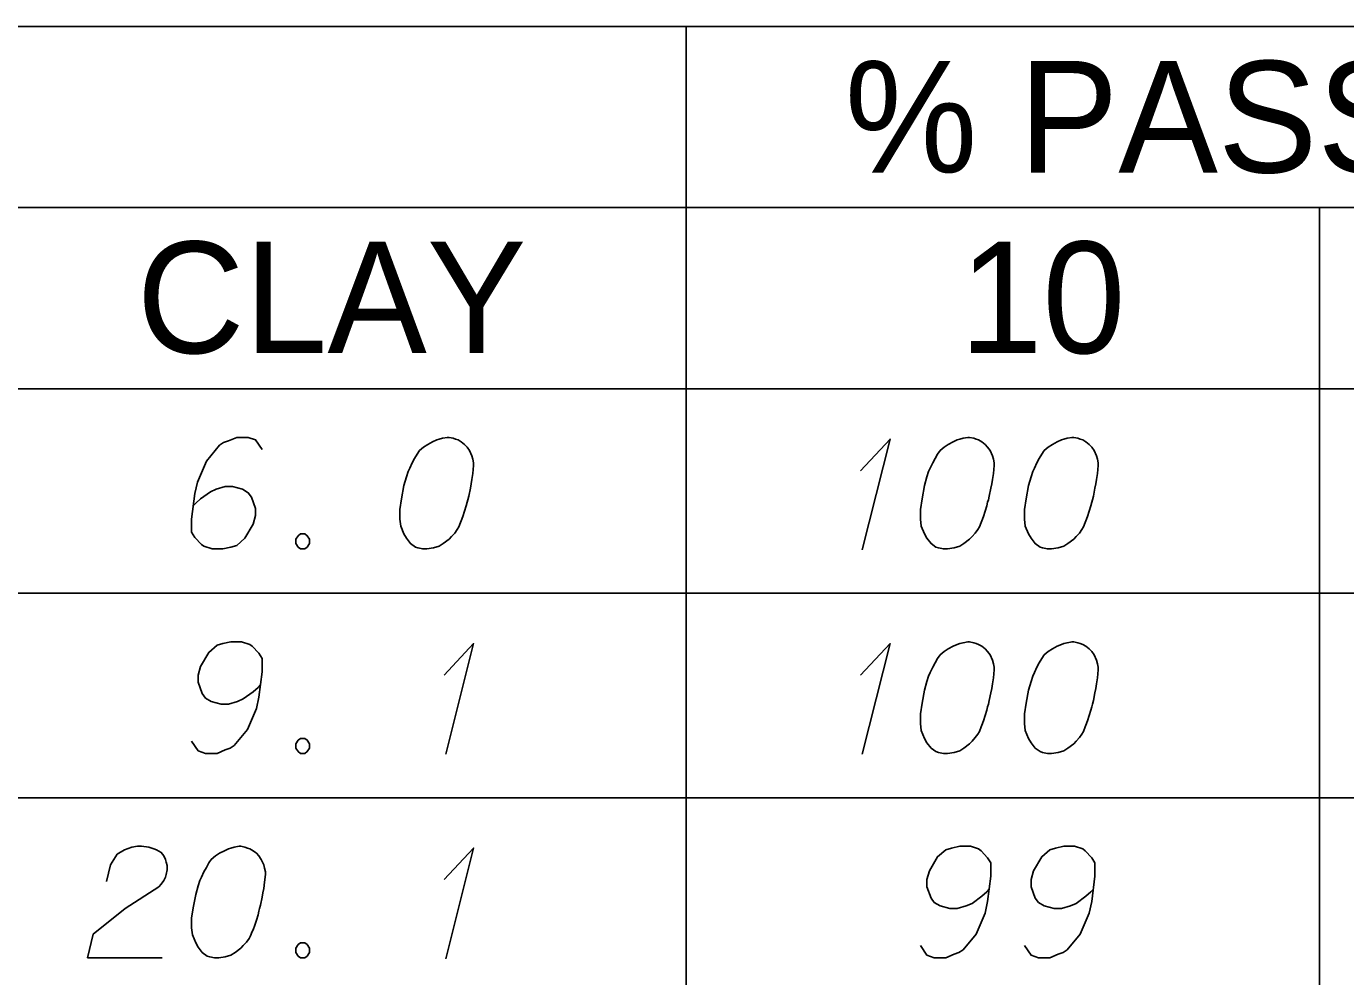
# Model space of a CAD drawing. Extents: x 2074207 to 2076812, y 516372 to 523312.
# Drawn here: x 2076621.8 to 2076678.5, y 517338.3 to 517379.2 of the extents above; entities that cross this region are included whole.
import ezdxf

# ---------------------------------------------------------------- set-up
doc = ezdxf.new("R2010")
doc.units = 0
for name, color, linetype in [('Prop DirtTable_ Soil Test Results - Outline (Major)', 7, 'Continuous'), ('Prop DirtTable_ Soil Test Results - Outline (Minor)', 7, 'Continuous'), ('Prop DirtTable_ Soil Test Results - Tx (Header - Small)', 7, 'Continuous'), ('Prop DirtTable_ Soil Test Results - Tx (Sample Data)', 7, 'Continuous')]:
    doc.layers.add(name, color=color, linetype=linetype)

msp = doc.modelspace()

# ---------------------------------------------------------------- linework, layer by layer
at = {"layer": 'Prop DirtTable_ Soil Test Results - Outline (Major)'}
msp.add_line((2076260.609, 517363.585), (2076811.903, 517363.585), dxfattribs=at)
msp.add_line((2076260.609, 517363.585), (2076811.903, 517363.585), dxfattribs=at)
at = {"layer": 'Prop DirtTable_ Soil Test Results - Outline (Minor)'}
for p, q in [((2076260.609, 517379.185), (2076811.903, 517379.185)), ((2076650.154, 517379.185), (2076650.154, 517354.785)), ((2076526.074, 517371.385), (2076731.93, 517371.385)), ((2076677.413, 517371.385), (2076677.413, 517354.785)), ((2076260.609, 517354.785), (2076811.903, 517354.785)), ((2076260.609, 517354.785), (2076811.903, 517354.785)), ((2076650.154, 517354.785), (2076650.154, 517345.985)), ((2076677.413, 517354.785), (2076677.413, 517345.985)), ((2076260.609, 517345.985), (2076811.903, 517345.985)), ((2076260.609, 517345.985), (2076811.903, 517345.985)), ((2076650.154, 517345.985), (2076650.154, 517337.185)), ((2076677.413, 517345.985), (2076677.413, 517337.185))]:
    msp.add_line(p, q, dxfattribs=at)
at = {"layer": 'Prop DirtTable_ Soil Test Results - Tx (Sample Data)'}
for points in [[(2076631.909, 517360.969), (2076631.627, 517361.385), (2076631.31, 517361.498), (2076630.816, 517361.498), (2076630.463, 517361.347), (2076630.251, 517361.271), (2076630.075, 517361.158), (2076629.511, 517360.478), (2076629.123, 517359.57), (2076629.017, 517359.079), (2076628.876, 517357.983), (2076628.876, 517357.416), (2076629.017, 517357.189), (2076629.299, 517356.887), (2076629.405, 517356.811), (2076629.758, 517356.698), (2076630.216, 517356.698), (2076630.569, 517356.774), (2076630.816, 517356.849), (2076631.169, 517357.152), (2076631.521, 517357.756), (2076631.627, 517358.134), (2076631.627, 517358.437), (2076631.451, 517358.928), (2076631.31, 517359.117), (2076631.063, 517359.268), (2076630.639, 517359.381), (2076630.322, 517359.381), (2076629.934, 517359.268), (2076629.687, 517359.155), (2076629.264, 517358.852), (2076629.052, 517358.663), (2076628.946, 517358.55)], [(2076639.952, 517361.498), (2076639.882, 517361.498), (2076639.67, 517361.46), (2076639.529, 517361.422), (2076639.423, 517361.385), (2076639.247, 517361.309), (2076639.035, 517361.196), (2076638.859, 517361.082), (2076638.682, 517360.931), (2076638.576, 517360.78), (2076638.471, 517360.591), (2076638.365, 517360.402), (2076638.259, 517360.175), (2076638.188, 517360.024), (2076638.118, 517359.797), (2076638.012, 517359.419), (2076637.906, 517358.852), (2076637.836, 517358.399), (2076637.836, 517357.983), (2076637.871, 517357.681), (2076638.012, 517357.341), (2076638.118, 517357.152), (2076638.294, 517356.925), (2076638.506, 517356.774), (2076638.612, 517356.736), (2076638.823, 517356.698), (2076639, 517356.698), (2076639.282, 517356.736), (2076639.529, 517356.811), (2076639.705, 517356.925), (2076639.952, 517357.114), (2076640.058, 517357.227), (2076640.199, 517357.378), (2076640.305, 517357.529), (2076640.375, 517357.643), (2076640.446, 517357.832), (2076640.481, 517357.907), (2076640.552, 517358.096), (2076640.622, 517358.323), (2076640.693, 517358.55), (2076640.728, 517358.701), (2076640.763, 517358.815), (2076640.799, 517358.966), (2076640.869, 517359.306), (2076640.905, 517359.495), (2076640.94, 517359.684), (2076640.975, 517359.948), (2076641.01, 517360.289), (2076641.01, 517360.402), (2076640.975, 517360.553), (2076640.94, 517360.704), (2076640.834, 517360.931), (2076640.728, 517361.082), (2076640.622, 517361.196), (2076640.481, 517361.309), (2076640.34, 517361.385), (2076640.234, 517361.422), (2076640.129, 517361.46), (2076639.952, 517361.498)], [(2076657.66, 517360.062), (2076658.93, 517361.422), (2076657.731, 517356.66)], [(2076662.352, 517361.498), (2076662.282, 517361.498), (2076662.07, 517361.46), (2076661.929, 517361.422), (2076661.823, 517361.385), (2076661.647, 517361.309), (2076661.435, 517361.196), (2076661.259, 517361.082), (2076661.082, 517360.931), (2076660.976, 517360.78), (2076660.871, 517360.591), (2076660.765, 517360.402), (2076660.659, 517360.175), (2076660.588, 517360.024), (2076660.518, 517359.797), (2076660.412, 517359.419), (2076660.306, 517358.852), (2076660.236, 517358.399), (2076660.236, 517357.983), (2076660.271, 517357.681), (2076660.412, 517357.341), (2076660.518, 517357.152), (2076660.694, 517356.925), (2076660.906, 517356.774), (2076661.012, 517356.736), (2076661.223, 517356.698), (2076661.4, 517356.698), (2076661.682, 517356.736), (2076661.929, 517356.811), (2076662.105, 517356.925), (2076662.352, 517357.114), (2076662.458, 517357.227), (2076662.599, 517357.378), (2076662.705, 517357.529), (2076662.775, 517357.643), (2076662.846, 517357.832), (2076662.881, 517357.907), (2076662.952, 517358.096), (2076663.022, 517358.323), (2076663.093, 517358.55), (2076663.128, 517358.701), (2076663.163, 517358.815), (2076663.199, 517358.966), (2076663.269, 517359.306), (2076663.305, 517359.495), (2076663.34, 517359.684), (2076663.375, 517359.948), (2076663.41, 517360.289), (2076663.41, 517360.402), (2076663.375, 517360.553), (2076663.34, 517360.704), (2076663.234, 517360.931), (2076663.128, 517361.082), (2076663.022, 517361.196), (2076662.881, 517361.309), (2076662.74, 517361.385), (2076662.634, 517361.422), (2076662.529, 517361.46), (2076662.352, 517361.498)], [(2076666.832, 517361.498), (2076666.762, 517361.498), (2076666.55, 517361.46), (2076666.409, 517361.422), (2076666.303, 517361.385), (2076666.127, 517361.309), (2076665.915, 517361.196), (2076665.739, 517361.082), (2076665.562, 517360.931), (2076665.456, 517360.78), (2076665.351, 517360.591), (2076665.245, 517360.402), (2076665.139, 517360.175), (2076665.068, 517360.024), (2076664.998, 517359.797), (2076664.892, 517359.419), (2076664.786, 517358.852), (2076664.716, 517358.399), (2076664.716, 517357.983), (2076664.751, 517357.681), (2076664.892, 517357.341), (2076664.998, 517357.152), (2076665.174, 517356.925), (2076665.386, 517356.774), (2076665.492, 517356.736), (2076665.703, 517356.698), (2076665.88, 517356.698), (2076666.162, 517356.736), (2076666.409, 517356.811), (2076666.585, 517356.925), (2076666.832, 517357.114), (2076666.938, 517357.227), (2076667.079, 517357.378), (2076667.185, 517357.529), (2076667.255, 517357.643), (2076667.326, 517357.832), (2076667.361, 517357.907), (2076667.432, 517358.096), (2076667.502, 517358.323), (2076667.573, 517358.55), (2076667.608, 517358.701), (2076667.643, 517358.815), (2076667.679, 517358.966), (2076667.749, 517359.306), (2076667.785, 517359.495), (2076667.82, 517359.684), (2076667.855, 517359.948), (2076667.89, 517360.289), (2076667.89, 517360.402), (2076667.855, 517360.553), (2076667.82, 517360.704), (2076667.714, 517360.931), (2076667.608, 517361.082), (2076667.502, 517361.196), (2076667.361, 517361.309), (2076667.22, 517361.385), (2076667.114, 517361.422), (2076667.009, 517361.46), (2076666.832, 517361.498)], [(2076633.567, 517357.341), (2076633.744, 517357.341), (2076633.849, 517357.265), (2076633.955, 517357.114), (2076633.955, 517356.925), (2076633.849, 517356.774), (2076633.744, 517356.698), (2076633.567, 517356.698), (2076633.461, 517356.774), (2076633.356, 517356.925), (2076633.356, 517357.114), (2076633.461, 517357.265), (2076633.567, 517357.341)], [(2076628.876, 517348.427), (2076629.158, 517348.011), (2076629.475, 517347.898), (2076629.969, 517347.898), (2076630.322, 517348.049), (2076630.534, 517348.125), (2076630.71, 517348.238), (2076631.274, 517348.918), (2076631.662, 517349.826), (2076631.768, 517350.317), (2076631.909, 517351.413), (2076631.909, 517351.98), (2076631.768, 517352.207), (2076631.486, 517352.509), (2076631.38, 517352.585), (2076631.027, 517352.698), (2076630.569, 517352.698), (2076630.216, 517352.622), (2076629.969, 517352.547), (2076629.616, 517352.244), (2076629.264, 517351.64), (2076629.158, 517351.262), (2076629.158, 517350.959), (2076629.334, 517350.468), (2076629.475, 517350.279), (2076629.722, 517350.128), (2076630.146, 517350.015), (2076630.463, 517350.015), (2076630.851, 517350.128), (2076631.098, 517350.241), (2076631.521, 517350.544), (2076631.733, 517350.733), (2076631.839, 517350.846)], [(2076639.74, 517351.262), (2076641.01, 517352.622), (2076639.811, 517347.86)], [(2076657.66, 517351.262), (2076658.93, 517352.622), (2076657.731, 517347.86)], [(2076662.352, 517352.698), (2076662.282, 517352.698), (2076662.07, 517352.66), (2076661.929, 517352.622), (2076661.823, 517352.585), (2076661.647, 517352.509), (2076661.435, 517352.396), (2076661.259, 517352.282), (2076661.082, 517352.131), (2076660.976, 517351.98), (2076660.871, 517351.791), (2076660.765, 517351.602), (2076660.659, 517351.375), (2076660.588, 517351.224), (2076660.518, 517350.997), (2076660.412, 517350.619), (2076660.306, 517350.052), (2076660.236, 517349.599), (2076660.236, 517349.183), (2076660.271, 517348.881), (2076660.412, 517348.541), (2076660.518, 517348.352), (2076660.694, 517348.125), (2076660.906, 517347.974), (2076661.012, 517347.936), (2076661.223, 517347.898), (2076661.4, 517347.898), (2076661.682, 517347.936), (2076661.929, 517348.011), (2076662.105, 517348.125), (2076662.352, 517348.314), (2076662.458, 517348.427), (2076662.599, 517348.578), (2076662.705, 517348.729), (2076662.775, 517348.843), (2076662.846, 517349.032), (2076662.881, 517349.107), (2076662.952, 517349.296), (2076663.022, 517349.523), (2076663.093, 517349.75), (2076663.128, 517349.901), (2076663.163, 517350.015), (2076663.199, 517350.166), (2076663.269, 517350.506), (2076663.305, 517350.695), (2076663.34, 517350.884), (2076663.375, 517351.148), (2076663.41, 517351.489), (2076663.41, 517351.602), (2076663.375, 517351.753), (2076663.34, 517351.904), (2076663.234, 517352.131), (2076663.128, 517352.282), (2076663.022, 517352.396), (2076662.881, 517352.509), (2076662.74, 517352.585), (2076662.634, 517352.622), (2076662.529, 517352.66), (2076662.352, 517352.698)], [(2076666.832, 517352.698), (2076666.762, 517352.698), (2076666.55, 517352.66), (2076666.409, 517352.622), (2076666.303, 517352.585), (2076666.127, 517352.509), (2076665.915, 517352.396), (2076665.739, 517352.282), (2076665.562, 517352.131), (2076665.456, 517351.98), (2076665.351, 517351.791), (2076665.245, 517351.602), (2076665.139, 517351.375), (2076665.068, 517351.224), (2076664.998, 517350.997), (2076664.892, 517350.619), (2076664.786, 517350.052), (2076664.716, 517349.599), (2076664.716, 517349.183), (2076664.751, 517348.881), (2076664.892, 517348.541), (2076664.998, 517348.352), (2076665.174, 517348.125), (2076665.386, 517347.974), (2076665.492, 517347.936), (2076665.703, 517347.898), (2076665.88, 517347.898), (2076666.162, 517347.936), (2076666.409, 517348.011), (2076666.585, 517348.125), (2076666.832, 517348.314), (2076666.938, 517348.427), (2076667.079, 517348.578), (2076667.185, 517348.729), (2076667.255, 517348.843), (2076667.326, 517349.032), (2076667.361, 517349.107), (2076667.432, 517349.296), (2076667.502, 517349.523), (2076667.573, 517349.75), (2076667.608, 517349.901), (2076667.643, 517350.015), (2076667.679, 517350.166), (2076667.749, 517350.506), (2076667.785, 517350.695), (2076667.82, 517350.884), (2076667.855, 517351.148), (2076667.89, 517351.489), (2076667.89, 517351.602), (2076667.855, 517351.753), (2076667.82, 517351.904), (2076667.714, 517352.131), (2076667.608, 517352.282), (2076667.502, 517352.396), (2076667.361, 517352.509), (2076667.22, 517352.585), (2076667.114, 517352.622), (2076667.009, 517352.66), (2076666.832, 517352.698)], [(2076633.567, 517348.541), (2076633.744, 517348.541), (2076633.849, 517348.465), (2076633.955, 517348.314), (2076633.955, 517348.125), (2076633.849, 517347.974), (2076633.744, 517347.898), (2076633.567, 517347.898), (2076633.461, 517347.974), (2076633.356, 517348.125), (2076633.356, 517348.314), (2076633.461, 517348.465), (2076633.567, 517348.541)], [(2076625.207, 517342.386), (2076625.383, 517343.104), (2076625.666, 517343.558), (2076625.983, 517343.747), (2076626.3, 517343.86), (2076626.547, 517343.898), (2076626.724, 517343.898), (2076627.041, 517343.86), (2076627.253, 517343.785), (2076627.359, 517343.747), (2076627.57, 517343.633), (2076627.676, 517343.482), (2076627.747, 517343.331), (2076627.782, 517343.218), (2076627.817, 517343.067), (2076627.817, 517342.878), (2076627.782, 517342.689), (2076627.747, 517342.575), (2076627.676, 517342.424), (2076627.57, 517342.273), (2076627.465, 517342.159), (2076626.018, 517341.215), (2076624.643, 517340.118), (2076624.396, 517339.098), (2076627.606, 517339.098)], [(2076630.992, 517343.898), (2076630.922, 517343.898), (2076630.71, 517343.86), (2076630.569, 517343.822), (2076630.463, 517343.785), (2076630.287, 517343.709), (2076630.075, 517343.596), (2076629.899, 517343.482), (2076629.722, 517343.331), (2076629.616, 517343.18), (2076629.511, 517342.991), (2076629.405, 517342.802), (2076629.299, 517342.575), (2076629.228, 517342.424), (2076629.158, 517342.197), (2076629.052, 517341.819), (2076628.946, 517341.252), (2076628.876, 517340.799), (2076628.876, 517340.383), (2076628.911, 517340.081), (2076629.052, 517339.741), (2076629.158, 517339.552), (2076629.334, 517339.325), (2076629.546, 517339.174), (2076629.652, 517339.136), (2076629.863, 517339.098), (2076630.04, 517339.098), (2076630.322, 517339.136), (2076630.569, 517339.211), (2076630.745, 517339.325), (2076630.992, 517339.514), (2076631.098, 517339.627), (2076631.239, 517339.778), (2076631.345, 517339.929), (2076631.415, 517340.043), (2076631.486, 517340.232), (2076631.521, 517340.307), (2076631.592, 517340.496), (2076631.662, 517340.723), (2076631.733, 517340.95), (2076631.768, 517341.101), (2076631.803, 517341.215), (2076631.839, 517341.366), (2076631.909, 517341.706), (2076631.945, 517341.895), (2076631.98, 517342.084), (2076632.015, 517342.348), (2076632.05, 517342.689), (2076632.05, 517342.802), (2076632.015, 517342.953), (2076631.98, 517343.104), (2076631.874, 517343.331), (2076631.768, 517343.482), (2076631.662, 517343.596), (2076631.521, 517343.709), (2076631.38, 517343.785), (2076631.274, 517343.822), (2076631.169, 517343.86), (2076630.992, 517343.898)], [(2076639.74, 517342.462), (2076641.01, 517343.822), (2076639.811, 517339.06)], [(2076660.236, 517339.627), (2076660.518, 517339.211), (2076660.835, 517339.098), (2076661.329, 517339.098), (2076661.682, 517339.249), (2076661.894, 517339.325), (2076662.07, 517339.438), (2076662.634, 517340.118), (2076663.022, 517341.026), (2076663.128, 517341.517), (2076663.269, 517342.613), (2076663.269, 517343.18), (2076663.128, 517343.407), (2076662.846, 517343.709), (2076662.74, 517343.785), (2076662.387, 517343.898), (2076661.929, 517343.898), (2076661.576, 517343.822), (2076661.329, 517343.747), (2076660.976, 517343.444), (2076660.624, 517342.84), (2076660.518, 517342.462), (2076660.518, 517342.159), (2076660.694, 517341.668), (2076660.835, 517341.479), (2076661.082, 517341.328), (2076661.506, 517341.215), (2076661.823, 517341.215), (2076662.211, 517341.328), (2076662.458, 517341.441), (2076662.881, 517341.744), (2076663.093, 517341.933), (2076663.199, 517342.046)], [(2076664.716, 517339.627), (2076664.998, 517339.211), (2076665.315, 517339.098), (2076665.809, 517339.098), (2076666.162, 517339.249), (2076666.374, 517339.325), (2076666.55, 517339.438), (2076667.114, 517340.118), (2076667.502, 517341.026), (2076667.608, 517341.517), (2076667.749, 517342.613), (2076667.749, 517343.18), (2076667.608, 517343.407), (2076667.326, 517343.709), (2076667.22, 517343.785), (2076666.867, 517343.898), (2076666.409, 517343.898), (2076666.056, 517343.822), (2076665.809, 517343.747), (2076665.456, 517343.444), (2076665.104, 517342.84), (2076664.998, 517342.462), (2076664.998, 517342.159), (2076665.174, 517341.668), (2076665.315, 517341.479), (2076665.562, 517341.328), (2076665.986, 517341.215), (2076666.303, 517341.215), (2076666.691, 517341.328), (2076666.938, 517341.441), (2076667.361, 517341.744), (2076667.573, 517341.933), (2076667.679, 517342.046)], [(2076633.567, 517339.741), (2076633.744, 517339.741), (2076633.849, 517339.665), (2076633.955, 517339.514), (2076633.955, 517339.325), (2076633.849, 517339.174), (2076633.744, 517339.098), (2076633.567, 517339.098), (2076633.461, 517339.174), (2076633.356, 517339.325), (2076633.356, 517339.514), (2076633.461, 517339.665), (2076633.567, 517339.741)]]:
    msp.add_lwpolyline(points, dxfattribs=at)

# ---------------------------------------------------------------- texts
at = {"layer": 'Prop DirtTable_ Soil Test Results - Tx (Header - Small)'}
for s, height, p in [('% PASSING (SIEVES)', 4.79998, (2076656.984, 517372.896)), ('CLAY', 4.8, (2076626.513, 517365.121)), ('10', 4.8, (2076661.92, 517365.121))]:
    msp.add_text(s, height=height, dxfattribs=at).set_placement(p)

doc.saveas('drawing.dxf')
